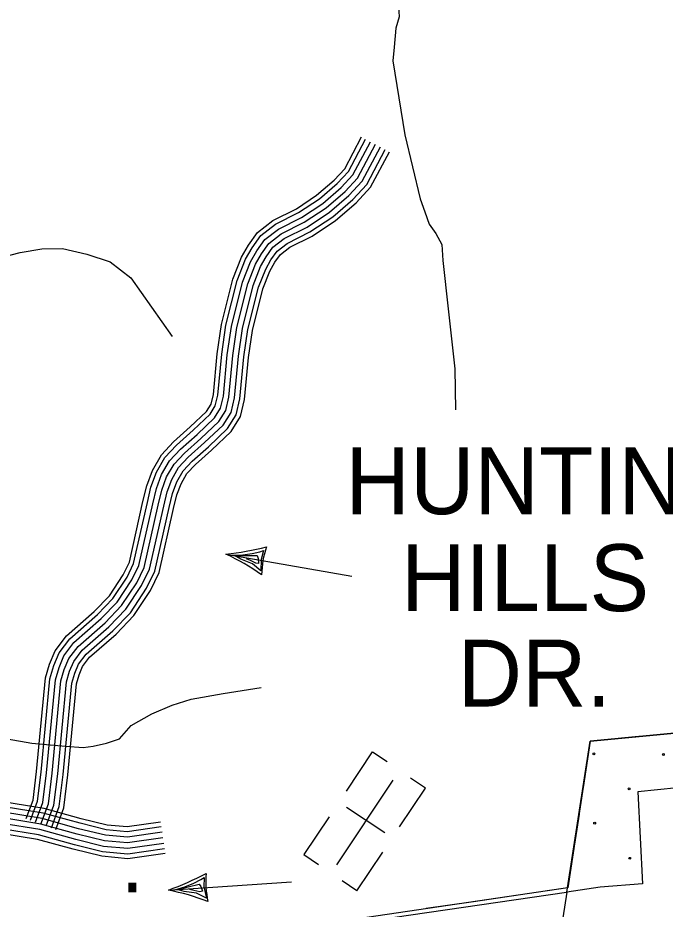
# Model space of a CAD drawing. Extents: x 1788175 to 1969470, y 584502 to 738744.
# Drawn here: x 1823916 to 1827505, y 671088 to 676025 of the extents above; entities that cross this region are included whole.
import ezdxf

# ---------------------------------------------------------------- set-up
doc = ezdxf.new("R2010")
doc.units = 0
for name, color, linetype in [('DESIGN - EROSION CONTROL - Devices', 7, 'Continuous'), ('DESIGN - ROW - Right-of-Way and Easement Labels', 7, 'Continuous'), ('DESIGN - SCRATCH - User 1', 7, 'Continuous'), ('DESIGN - TRANSPORTATION - Text', 7, 'Continuous'), ('DESIGN - UTILITIES - Cable (Overhead) with Text', 7, 'Continuous'), ('DESIGN - UTILITIES - Cable (Underground) with Text', 7, 'Continuous'), ('SURVEY - TRANSPORTATION - Roads', 7, 'Continuous'), ('SURVEY - VEGETATION - Features with Text', 7, 'Continuous')]:
    doc.layers.add(name, color=color, linetype=linetype)

msp = doc.modelspace()

# ---------------------------------------------------------------- linework, layer by layer
at = {"layer": 'DESIGN - EROSION CONTROL - Devices'}
for centre in [(1827109.8, 671948), (1827494.4, 671944.3), (1827304, 671753.9), (1827113.6, 671563.4), (1827307.7, 671369.3)]:
    msp.add_circle(centre, 5.28, dxfattribs=at)
at = {"layer": 'DESIGN - ROW - Right-of-Way and Easement Labels'}
for p, q in [((1825069.5, 673054.5), (1825768.3, 672931.3)), ((1825162.7, 673050.9), (1825214.5, 673057.9)), ((1825214.5, 673057.9), (1825258.1, 673067.4)), ((1825258.1, 673067.4), (1825277.6, 673074.7)), ((1825277.6, 673074.7), (1825264.4, 673024.3)), ((1825104.2, 673048.3), (1825162.7, 673050.9)), ((1825152, 673027), (1825116.8, 673047.1)), ((1825116.8, 673047.1), (1825242.6, 673046.5)), ((1825217.2, 673000.4), (1825152, 673027)), ((1825206.4, 673018.5), (1825183.5, 673028.9)), ((1825236, 673003.6), (1825206.4, 673018.5)), ((1825251, 673003.1), (1825236, 673003.6)), ((1825242.6, 673046.5), (1825248.3, 673030.5)), ((1825248.3, 673030.5), (1825251, 673003.1)), ((1825264.4, 673024.3), (1825263, 672961.2)), ((1825263, 672961.2), (1825217.2, 673000.4))]:
    msp.add_line(p, q, dxfattribs=at)
for centre, radius, start, end in [((1824913, 674598.9), 1552.3, 275.7876, 284.2154), ((1824477.4, 671800.9), 1386.4, 55.2793, 64.7178), ((1825799.2, 672925.8), 532.3, 161.5708, 178.4292)]:
    msp.add_arc(centre, radius, start, end, dxfattribs=at)
at = {"layer": 'DESIGN - SCRATCH - User 1'}
for p, q in [((1819857.4, 670153.3), (1826957, 671181.6)), ((1827143.9, 671208.7), (1826959.2, 671181.8))]:
    msp.add_line(p, q, dxfattribs=at)
for points in [[(1826957, 671181.6), (1826959.1, 671181.9), (1827088.1, 672018.3), (1827768.4, 672082.3)], [(1827786.2, 671618.7), (1827602.4, 671256.6), (1827571.6, 671759.2), (1827353.2, 671738.4), (1827379.2, 671228.6), (1827143.9, 671208.7)], [(1826959.2, 671181.8), (1826927.9, 670980), (1821425.8, 670194.9), (1819872.5, 670000.9), (1819857.4, 670153.3)]]:
    msp.add_lwpolyline(points, dxfattribs=at)
at = {"layer": 'DESIGN - TRANSPORTATION - Text'}
for points in [[(1825934.7, 676409), (1825944.9, 676370.9), (1825994.2, 676221.9), (1826017.4, 676173.4), (1826024.4, 676119.3), (1826029.3, 676030.9), (1826011.1, 675967.2), (1826002, 675862.7), (1825995.3, 675785.9), (1826061.1, 675376.3), (1826147, 675022.1), (1826172.8, 674949.9), (1826195.6, 674881.7), (1826233.7, 674830.8), (1826265.6, 674769), (1826272.5, 674681.3), (1826301.7, 674412.5), (1826337.8, 674081.5), (1826342.5, 673853)], [(1821683.2, 675237.4), (1821735.6, 675234.7), (1821845.5, 675235), (1821999.6, 675252.5), (1822077.7, 675263.3), (1822183.4, 675255.6), (1822320.7, 675219.4), (1822564.5, 675105.4), (1823011.4, 674942.2), (1823364.3, 674774.4), (1823479.1, 674706.5), (1823544.4, 674671.4), (1823618.1, 674656.3), (1823720.2, 674670.6), (1823928.8, 674725.4), (1824049, 674745.5), (1824162.8, 674747.7), (1824298.2, 674715.5), (1824427.3, 674673.4), (1824541.8, 674585.5), (1824772.3, 674259.5)], [(1823856.2, 672031.4), (1823993.9, 672007.1), (1824074.9, 671999), (1824180.2, 671990.9), (1824277.4, 671982.8), (1824334.1, 671990.9), (1824407, 672007.1), (1824479.9, 672031.4), (1824544.6, 672104.3), (1824658, 672169.1), (1824771.4, 672217.7), (1824876.7, 672250.1), (1825054.9, 672282.4), (1825265.5, 672314.8)]]:
    msp.add_lwpolyline(points, dxfattribs=at)
at = {"layer": 'DESIGN - UTILITIES - Cable (Overhead) with Text'}
for p, q in [((1824750.9, 671193.3), (1825433.6, 671239.6)), ((1824798.6, 671197.5), (1824920.8, 671227)), ((1824842.2, 671212.1), (1824890.8, 671231.3)), ((1824890.8, 671231.3), (1824930.8, 671251.1)), ((1824920.8, 671227), (1824930.3, 671212.9)), ((1824930.8, 671251.1), (1824948.1, 671262.8)), ((1824948.1, 671262.8), (1824947.3, 671210.8)), ((1824786, 671195.6), (1824842.2, 671212.1)), ((1824837.6, 671186.3), (1824798.6, 671197.5)), ((1824907.3, 671176.2), (1824837.6, 671186.3)), ((1824892.4, 671191.1), (1824867.7, 671195.8)), ((1824924.8, 671183.8), (1824892.4, 671191.1)), ((1824939.4, 671186.9), (1824924.8, 671183.8)), ((1824930.3, 671212.9), (1824939.4, 671186.9)), ((1824947.3, 671210.8), (1824961.1, 671149.1)), ((1824961.1, 671149.1), (1824907.3, 671176.2))]:
    msp.add_line(p, q, dxfattribs=at)
for centre, radius, start, end in [((1824228.3, 672654.9), 1552.3, 289.6749, 298.1026), ((1825490.1, 671243.5), 532.3, 175.4581, 192.3165), ((1824477, 669834.2), 1386.4, 69.1666, 78.6051)]:
    msp.add_arc(centre, radius, start, end, dxfattribs=at)
at = {"layer": 'DESIGN - UTILITIES - Cable (Underground) with Text'}
for p, q in [((1825880.7, 671958.3), (1825736, 671741.3)), ((1825963.6, 671903.1), (1825881.2, 671958)), ((1826175, 671757.4), (1826092, 671812.7)), ((1826032.5, 671543.8), (1826175, 671757.4)), ((1825949.6, 671509.6), (1825738.6, 671650.3)), ((1825641.2, 671599.1), (1825501.7, 671389.9)), ((1825501.8, 671389.8), (1825583.6, 671335.3)), ((1825796, 671188.9), (1825939.1, 671403.7)), ((1825795.8, 671189), (1825713, 671244.2))]:
    msp.add_line(p, q, dxfattribs=at)
msp.add_lwpolyline([(1825993.9, 671801.9), (1825681.6, 671333.4)], dxfattribs=at)
at = {"layer": 'SURVEY - TRANSPORTATION - Roads'}
for points in [[(1823962.6, 671589.5), (1824000.6, 671691.2), (1824020, 671849.7), (1824069.1, 672368.7), (1824091.9, 672445.1), (1824122.9, 672519.1), (1824186, 672602.1), (1824339.9, 672737.2), (1824423.4, 672823.5), (1824499.8, 672938.7), (1824534.3, 673009.8), (1824609.8, 673345.6), (1824630.5, 673433), (1824662.1, 673518.4), (1824711.8, 673604.8), (1824778.4, 673676.2), (1824871.6, 673758.6), (1824962.2, 673844.5), (1824987.6, 673884.5), (1825000.1, 673938.2), (1825021.6, 674164.4), (1825045, 674326.6), (1825107.5, 674577.9), (1825155.7, 674698.4), (1825193.8, 674764.9), (1825244.7, 674836.3), (1825330.3, 674902.1), (1825460, 674967.5), (1825572.5, 675041.7), (1825669.9, 675125.3), (1825728, 675188.2), (1825821.8, 675364.8)], [(1823985.8, 671580.8), (1824024.7, 671685.3), (1824044.5, 671847), (1824093.5, 672364), (1824115.2, 672436.7), (1824144.5, 672506.7), (1824204.1, 672585.2), (1824357, 672719.3), (1824442.7, 672807.9), (1824521.3, 672926.4), (1824557.7, 673001.6), (1824633.9, 673340.1), (1824654.2, 673425.8), (1824684.5, 673507.9), (1824731.8, 673590), (1824795.7, 673658.5), (1824888.3, 673740.3), (1824981.4, 673828.7), (1825010.7, 673874.8), (1825024.6, 673934.2), (1825046.1, 674161.5), (1825069.3, 674321.9), (1825131.1, 674570.2), (1825178, 674687.6), (1825214.6, 674751.5), (1825262.7, 674819), (1825343.5, 674881.1), (1825472.4, 674946), (1825587.4, 675022), (1825687.1, 675107.4), (1825748.4, 675173.8), (1825843.6, 675353.3)], [(1824014.8, 671570), (1824055.1, 671677.9), (1824075.4, 671843.7), (1824124.1, 672358), (1824144.5, 672426.3), (1824171.6, 672491.1), (1824226.9, 672563.9), (1824378.4, 672696.8), (1824467, 672788.4), (1824548.3, 672911), (1824587.2, 672991.3), (1824664.1, 673333.1), (1824683.9, 673416.9), (1824712.7, 673494.7), (1824756.9, 673571.5), (1824817.3, 673636.3), (1824909.3, 673717.5), (1825005.6, 673808.9), (1825039.7, 673862.6), (1825055.2, 673929.2), (1825076.9, 674157.8), (1825099.8, 674315.9), (1825160.6, 674560.7), (1825206, 674674.1), (1825240.8, 674734.8), (1825285.3, 674797.2), (1825360.1, 674854.7), (1825488, 674919.2), (1825606.1, 674997.2), (1825708.6, 675085.1), (1825773.9, 675155.7), (1825871, 675338.7)], [(1824043.9, 671559.2), (1824085.4, 671670.5), (1824106.2, 671840.3), (1824154.7, 672352.1), (1824173.7, 672415.8), (1824198.7, 672475.5), (1824249.7, 672542.7), (1824399.8, 672674.3), (1824491.3, 672768.9), (1824575.3, 672895.6), (1824616.7, 672981), (1824694.3, 673326.1), (1824713.7, 673407.9), (1824740.9, 673481.5), (1824782, 673552.9), (1824839, 673614), (1824930.2, 673694.6), (1825029.7, 673789), (1825068.7, 673850.4), (1825085.9, 673924.2), (1825107.7, 674154.1), (1825130.2, 674309.9), (1825190.2, 674551.2), (1825234, 674660.6), (1825266.9, 674718.1), (1825307.8, 674775.4), (1825376.6, 674828.4), (1825503.6, 674892.3), (1825624.8, 674972.4), (1825730.2, 675062.7), (1825799.4, 675137.6), (1825898.4, 675324.2)], [(1824043.9, 671559.2), (1824085.4, 671670.5), (1824106.2, 671840.3), (1824154.7, 672352.1), (1824173.7, 672415.8), (1824198.7, 672475.5), (1824249.7, 672542.7), (1824399.8, 672674.3), (1824491.3, 672768.9), (1824575.3, 672895.6), (1824616.7, 672981), (1824694.3, 673326.1), (1824713.7, 673407.9), (1824740.9, 673481.5), (1824782, 673552.9), (1824839, 673614), (1824930.2, 673694.6), (1825029.7, 673789), (1825068.7, 673850.4), (1825085.9, 673924.2), (1825107.7, 674154.1), (1825130.2, 674309.9), (1825190.2, 674551.2), (1825234, 674660.6), (1825266.9, 674718.1), (1825307.8, 674775.4), (1825376.6, 674828.4), (1825503.6, 674892.3), (1825624.8, 674972.4), (1825730.2, 675062.7), (1825799.4, 675137.6), (1825898.4, 675324.2)], [(1824072.9, 671548.4), (1824115.7, 671663.1), (1824137, 671837), (1824185.2, 672346.1), (1824202.9, 672405.4), (1824225.7, 672459.9), (1824272.5, 672521.5), (1824421.2, 672651.9), (1824515.5, 672749.4), (1824602.3, 672880.3), (1824646.1, 672970.7), (1824724.5, 673319.1), (1824743.4, 673398.9), (1824769, 673468.3), (1824807.1, 673534.4), (1824860.6, 673591.8), (1824951.2, 673671.7), (1825053.8, 673769.2), (1825097.7, 673838.3), (1825116.5, 673919.2), (1825138.5, 674150.4), (1825160.7, 674303.9), (1825219.8, 674541.6), (1825262, 674647), (1825293, 674701.3), (1825330.4, 674753.7), (1825393.2, 674802), (1825519.1, 674865.4), (1825643.5, 674947.6), (1825751.7, 675040.4), (1825824.9, 675119.6), (1825925.7, 675309.7)], [(1824102, 671537.5), (1824146, 671655.7), (1824167.8, 671833.6), (1824215.8, 672340.2), (1824232.2, 672394.9), (1824252.8, 672444.3), (1824295.3, 672500.2), (1824442.6, 672629.4), (1824539.8, 672729.9), (1824629.3, 672864.9), (1824675.6, 672960.5), (1824754.7, 673312.2), (1824773.1, 673389.9), (1824797.2, 673455.1), (1824832.2, 673515.8), (1824882.3, 673569.5), (1824972.1, 673648.9), (1825077.9, 673749.3), (1825126.7, 673826.1), (1825147.2, 673914.2), (1825169.3, 674146.7), (1825191.2, 674298), (1825249.3, 674532.1), (1825289.9, 674633.5), (1825319.2, 674684.6), (1825352.9, 674731.9), (1825409.8, 674775.6), (1825534.7, 674838.6), (1825662.2, 674922.8), (1825773.3, 675018), (1825850.4, 675101.5), (1825953.1, 675295.1)], [(1824126.1, 671528.5), (1824171.2, 671649.6), (1824193.4, 671830.9), (1824241.2, 672335.2), (1824256.4, 672386.3), (1824275.3, 672431.3), (1824314.2, 672482.6), (1824460.3, 672610.8), (1824559.9, 672713.7), (1824651.6, 672852.1), (1824700, 672951.9), (1824779.8, 673306.4), (1824797.8, 673382.5), (1824820.6, 673444.1), (1824853, 673500.4), (1824900.2, 673551.1), (1824989.5, 673629.9), (1825097.9, 673732.9), (1825150.7, 673816), (1825172.6, 673910.1), (1825194.8, 674143.7), (1825216.4, 674293), (1825273.9, 674524.2), (1825313.1, 674622.3), (1825340.9, 674670.7), (1825371.6, 674713.9), (1825423.5, 674753.8), (1825547.6, 674816.3), (1825677.7, 674902.2), (1825791.2, 674999.4), (1825871.5, 675086.5), (1825975.8, 675283.1)], [(1824707.5, 671569.6), (1824521.9, 671542.8), (1824410.8, 671552.9), (1824267.5, 671588.3), (1824062.7, 671645), (1823843.9, 671680.8), (1823451.1, 671715.8), (1823251.5, 671726.3), (1823014.8, 671717.9), (1822798.5, 671707.2), (1822705.7, 671711.8), (1822501.8, 671730.7), (1821823.9, 671785.2), (1820913.5, 671823.8)], [(1824711.2, 671544.1), (1824522.6, 671516.9), (1824406.5, 671527.5), (1824260.9, 671563.4), (1824057.2, 671619.8), (1823840.6, 671655.2), (1823449.3, 671690.1), (1823251.3, 671700.5), (1823015.8, 671692.2), (1822798.5, 671681.5), (1822703.9, 671686.2), (1822499.6, 671705.1), (1821822.3, 671759.6), (1820912.4, 671798.1)], [(1824720.1, 671482.7), (1824524.2, 671454.5), (1824396.2, 671466.2), (1824245.2, 671503.4), (1824043.9, 671559.2), (1823832.9, 671593.7), (1823444.9, 671628.3), (1823250.8, 671638.5), (1823018.5, 671630.3), (1822798.5, 671619.4), (1822699.5, 671624.3), (1822494.2, 671643.4), (1821818.5, 671697.7), (1820909.8, 671736.1)], [(1824720.1, 671482.7), (1824524.2, 671454.5), (1824396.2, 671466.2), (1824245.2, 671503.4), (1824043.9, 671559.2), (1823832.9, 671593.7), (1823444.9, 671628.3), (1823250.8, 671638.5), (1823018.5, 671630.3), (1822798.5, 671619.4), (1822699.5, 671624.3), (1822494.2, 671643.4), (1821818.5, 671697.7), (1820909.8, 671736.1)], [(1824715.6, 671513.4), (1824523.4, 671485.7), (1824401.4, 671496.8), (1824253.1, 671533.4), (1824050.5, 671589.5), (1823836.8, 671624.5), (1823447.1, 671659.2), (1823251, 671669.5), (1823017.2, 671661.2), (1822798.5, 671650.5), (1822701.7, 671655.3), (1822496.9, 671674.2), (1821820.4, 671728.6), (1820911.1, 671767.1)], [(1824728.9, 671421.4), (1824525.9, 671392.1), (1824385.9, 671404.9), (1824229.5, 671443.5), (1824030.6, 671498.5), (1823825.1, 671532.1), (1823440.6, 671566.4), (1823250.2, 671576.4), (1823021.1, 671568.3), (1822798.5, 671557.4), (1822695.1, 671562.5), (1822488.9, 671581.6), (1821814.7, 671635.8), (1820907.2, 671674.2)], [(1824724.5, 671452.1), (1824525, 671423.3), (1824391.1, 671435.5), (1824237.4, 671473.5), (1824037.2, 671528.9), (1823829, 671562.9), (1823442.7, 671597.3), (1823250.5, 671607.5), (1823019.8, 671599.3), (1822798.5, 671588.4), (1822697.3, 671593.4), (1822491.6, 671612.5), (1821816.6, 671666.7), (1820908.5, 671705.2)], [(1824732.5, 671396.9), (1824526.5, 671367.2), (1824381.8, 671380.4), (1824223.3, 671419.5), (1824025.3, 671474.4), (1823822, 671507.6), (1823438.8, 671541.8), (1823250, 671551.7), (1823022.1, 671543.6), (1822798.5, 671532.6), (1822693.3, 671537.8), (1822486.8, 671557), (1821813.2, 671611.1), (1820906.1, 671649.5)]]:
    msp.add_lwpolyline(points, dxfattribs=at)
at = {"layer": 'SURVEY - VEGETATION - Features with Text'}
for points in [[(1827768.4, 672082.3), (1827088.1, 672018.3), (1826965.2, 671206.4), (1819852.3, 670156.8), (1819830.3, 670454.9), (1819062.9, 670539.8), (1819430.2, 672232.1)], [(1827093.3, 672018.8), (1827088.1, 672018.3), (1827049.4, 671762.4)], [(1827356.2, 672043.5), (1827093.3, 672018.8)], [(1827026.9, 671614.1), (1826987.4, 671353.1)], [(1826987.4, 671353.1), (1826965.2, 671206.4), (1826850.9, 671189.5)], [(1826441.3, 671129.1), (1826180.1, 671090.5)], [(1826702.5, 671167.6), (1826441.3, 671129.1)]]:
    msp.add_lwpolyline(points, dxfattribs=at)

# ---------------------------------------------------------------- texts
at = {"layer": 'DESIGN - ROW - Right-of-Way and Easement Labels'}
for s, p in [('HUNTING', (1825732.4, 673275.6)), ('HILLS', (1826040.1, 672738.8)), ('DR.', (1826353.4, 672210.1))]:
    msp.add_text(s, height=370, dxfattribs=at).set_placement(p)
at = {"layer": 'DESIGN - UTILITIES - Cable (Underground) with Text'}
msp.add_text('.', height=343, dxfattribs=at).set_placement((1824487.5, 671180.6))

doc.saveas('drawing.dxf')
